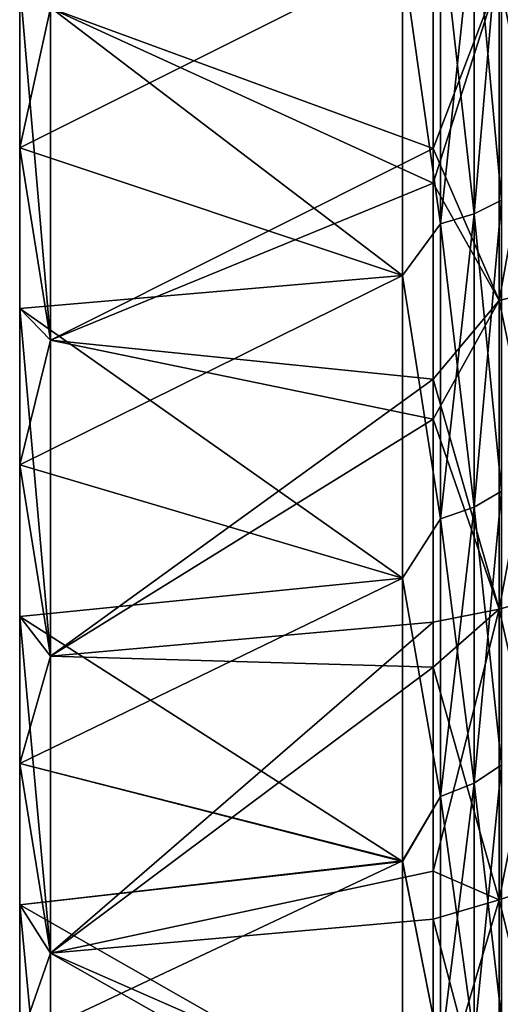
# Model space of a CAD drawing. Header units: metres. Extents: x 26 to 263, y -109 to 109.
# Tile 285 of 656: x 26.26 to 30.34, y 55.78 to 64.12. Entities that reach past the tile are written whole.
import ezdxf

# ---------------------------------------------------------------- set-up
doc = ezdxf.new("R2010")
doc.units = ezdxf.units.M
doc.layers.add('solid_500750', color=7, linetype='CONTINUOUS')

msp = doc.modelspace()

# ---------------------------------------------------------------- linework, layer by layer
at = {"layer": 'solid_500750'}
for points in [[(30.347261, 65.181511, -34.942356), (30.117727, 65.088432, -35.174843), (30.117727, 62.477142, -33.982307)], [(30.347261, 62.591896, -33.75972), (30.347261, 65.181511, -34.942356), (30.117727, 62.477142, -33.982307)], [(30.347261, 65.181511, 20.602943), (30.347261, 62.591896, 19.420307), (30.117727, 65.088432, 20.835434)], [(29.83115, 62.393559, -34.144444), (29.83115, 65.020638, -35.344189), (29.508106, 64.661476, -35.307888)], [(29.83115, 65.020638, 21.004778), (29.83115, 62.393559, 19.805031), (29.508106, 64.661758, 20.968596)], [(30.117727, 65.088432, -35.174843), (29.83115, 65.020638, -35.344189), (29.83115, 62.393559, -34.144444)], [(30.117727, 62.477142, -33.982307), (30.117727, 65.088432, -35.174843), (29.83115, 62.393559, -34.144444)], [(30.117727, 65.088432, 20.835434), (30.117727, 62.477142, 19.642897), (29.83115, 65.020638, 21.004778)], [(30.117727, 62.477142, 19.642897), (29.83115, 62.393559, 19.805031), (29.83115, 65.020638, 21.004778)], [(30.347261, 62.591896, 19.420307), (30.117727, 62.477142, 19.642897), (30.117727, 65.088432, 20.835434)], [(26.521072, 64.22097, 23.002253), (29.768578, 63.030155, 21.869383), (29.768578, 64.878777, 22.644939)], [(30.32963, 64.493515, 22.32147), (29.768578, 64.878777, 22.644939), (29.768578, 63.030155, 21.869383)], [(26.260599, 64.428093, 21.491613), (29.508106, 64.661758, 20.968596), (29.508106, 61.955704, 19.690186)], [(26.260599, 63.036049, -35.213974), (29.508106, 61.954414, -34.028908), (29.508106, 64.661476, -35.307888)], [(26.260599, 64.428093, -35.831024), (26.260599, 63.036049, -35.213974), (29.508106, 64.661476, -35.307888)], [(26.521072, 64.22097, -37.341663), (29.768578, 64.629623, -36.887707), (29.768578, 62.738304, -36.073647)], [(29.83115, 62.393559, 19.805031), (29.508106, 61.955704, 19.690186), (29.508106, 64.661758, 20.968596)], [(29.83115, 62.393559, -34.144444), (29.508106, 64.661476, -35.307888), (29.508106, 61.954414, -34.028908)], [(30.32963, 64.493515, -36.660881), (29.768578, 62.738304, -36.073647), (29.768578, 64.629623, -36.887707)], [(30.32963, 64.493515, -36.660881), (30.847132, 64.59565, -36.405754), (30.847132, 61.869587, -35.160801)], [(30.32963, 61.74366, 21.065653), (30.847132, 61.869587, 20.82139), (30.847132, 64.59565, 22.066341)], [(30.32963, 64.493515, 22.32147), (30.32963, 61.74366, 21.065653), (30.847132, 64.59565, 22.066341)], [(26.260599, 64.428093, -35.831024), (26.521072, 64.22097, -37.341663), (26.521072, 61.407639, -36.056858)], [(26.260599, 64.428093, -35.831024), (26.521072, 61.407639, -36.056858), (26.260599, 63.036049, -35.213974)], [(26.260599, 63.036049, 20.874563), (26.521072, 64.22097, 23.002253), (26.260599, 64.428093, 21.491613)], [(26.260599, 63.036049, 20.874563), (26.260599, 64.428093, 21.491613), (29.508106, 61.955704, 19.690186)], [(30.32963, 64.493515, 22.32147), (29.768578, 63.030155, 21.869383), (30.32963, 61.74366, 21.065653)], [(30.32963, 61.74366, -35.405064), (29.768578, 62.738304, -36.073647), (30.32963, 64.493515, -36.660881)], [(30.32963, 61.74366, -35.405064), (30.32963, 64.493515, -36.660881), (30.847132, 61.869587, -35.160801)], [(26.260599, 63.036049, 20.874563), (26.521072, 61.407639, 21.717447), (26.521072, 64.22097, 23.002253)], [(26.521072, 64.22097, 23.002253), (26.521072, 61.407639, 21.717447), (29.768578, 63.030155, 21.869383)], [(26.521072, 61.407639, -36.056858), (26.521072, 64.22097, -37.341663), (29.768578, 62.738304, -36.073647)], [(26.260599, 63.036049, -35.213974), (26.521072, 61.407639, -36.056858), (26.260599, 61.675961, -34.529362)], [(26.260599, 61.675961, 20.189951), (26.521072, 61.407639, 21.717447), (26.260599, 63.036049, 20.874563)], [(26.260599, 63.036049, -35.213974), (26.260599, 61.675961, -34.529362), (29.508106, 61.954414, -34.028908)], [(26.260599, 61.675961, 20.189951), (26.260599, 63.036049, 20.874563), (29.508106, 61.955704, 19.690186)], [(26.521072, 61.407639, 21.717447), (29.768578, 61.075016, 20.893745), (29.768578, 63.030155, 21.869383)], [(30.32963, 61.74366, 21.065653), (29.768578, 63.030155, 21.869383), (29.768578, 61.075016, 20.893745)], [(26.521072, 61.407639, -36.056858), (29.768578, 62.738304, -36.073647), (29.768578, 60.737659, -35.047493)], [(30.32963, 61.74366, -35.405064), (29.768578, 60.737659, -35.047493), (29.768578, 62.738304, -36.073647)], [(30.347261, 62.591896, -33.75972), (30.117727, 62.477142, -33.982307), (30.117727, 59.991035, -32.546951)], [(30.347261, 60.126427, -32.336277), (30.347261, 62.591896, -33.75972), (30.117727, 59.991035, -32.546951)], [(30.347261, 62.591896, 19.420307), (30.347261, 60.126427, 17.996868), (30.117727, 62.477142, 19.642897)], [(30.117727, 62.477142, -33.982307), (29.83115, 62.393559, -34.144444), (29.83115, 59.892414, -32.700405)], [(30.117727, 59.991035, -32.546951), (30.117727, 62.477142, -33.982307), (29.83115, 59.892414, -32.700405)], [(30.117727, 62.477142, 19.642897), (30.117727, 59.991035, 18.207541), (29.83115, 62.393559, 19.805031)], [(30.347261, 60.126427, 17.996868), (30.117727, 59.991035, 18.207541), (30.117727, 62.477142, 19.642897)], [(29.83115, 59.892414, -32.700405), (29.83115, 62.393559, -34.144444), (29.508106, 61.954414, -34.028908)], [(29.83115, 62.393559, 19.805031), (29.83115, 59.892414, 18.360996), (29.508106, 61.955704, 19.690186)], [(30.117727, 59.991035, 18.207541), (29.83115, 59.892414, 18.360996), (29.83115, 62.393559, 19.805031)], [(26.260599, 61.675961, 20.189951), (29.508106, 61.955704, 19.690186), (29.508106, 59.389694, 18.153292)], [(26.260599, 60.351101, -33.778839), (29.508106, 59.390198, -32.493038), (29.508106, 61.954414, -34.028908)], [(26.260599, 61.675961, -34.529362), (26.260599, 60.351101, -33.778839), (29.508106, 61.954414, -34.028908)], [(29.83115, 59.892414, 18.360996), (29.508106, 59.389694, 18.153292), (29.508106, 61.955704, 19.690186)], [(29.83115, 59.892414, -32.700405), (29.508106, 61.954414, -34.028908), (29.508106, 59.390198, -32.493038)], [(30.32963, 61.74366, -35.405064), (30.847132, 61.869587, -35.160801), (30.847132, 59.274208, -33.662357)], [(30.32963, 59.125633, 19.554132), (30.847132, 59.274208, 19.322947), (30.847132, 61.869587, 20.82139)], [(30.32963, 61.74366, 21.065653), (30.32963, 59.125633, 19.554132), (30.847132, 61.869587, 20.82139)], [(26.260599, 61.675961, -34.529362), (26.521072, 61.407639, -36.056858), (26.521072, 58.729172, -34.510445)], [(26.260599, 61.675961, -34.529362), (26.521072, 58.729172, -34.510445), (26.260599, 60.351101, -33.778839)], [(26.260599, 60.351101, 19.439428), (26.521072, 61.407639, 21.717447), (26.260599, 61.675961, 20.189951)], [(26.260599, 60.351101, 19.439428), (26.260599, 61.675961, 20.189951), (29.508106, 59.389694, 18.153292)], [(30.32963, 61.74366, 21.065653), (29.768578, 61.075016, 20.893745), (30.32963, 59.125633, 19.554132)], [(30.32963, 59.125633, -33.893543), (29.768578, 60.737659, -35.047493), (30.32963, 61.74366, -35.405064)], [(30.32963, 59.125633, -33.893543), (30.32963, 61.74366, -35.405064), (30.847132, 59.274208, -33.662357)], [(26.260599, 60.351101, 19.439428), (26.521072, 58.729172, 20.171034), (26.521072, 61.407639, 21.717447)], [(26.521072, 61.407639, 21.717447), (26.521072, 58.729172, 20.171034), (29.768578, 61.075016, 20.893745)], [(26.521072, 58.729172, -34.510445), (26.521072, 61.407639, -36.056858), (29.768578, 60.737659, -35.047493)], [(26.521072, 58.729172, 20.171034), (29.768579, 59.016041, 19.6747), (29.768578, 61.075016, 20.893745)], [(30.32963, 59.125633, 19.554132), (29.768578, 61.075016, 20.893745), (29.768579, 59.016041, 19.6747)], [(26.521072, 58.729172, -34.510445), (29.768578, 60.737659, -35.047493), (29.768578, 58.634014, -33.764259)], [(30.32963, 59.125633, -33.893543), (29.768578, 58.634014, -33.764259), (29.768578, 60.737659, -35.047493)], [(26.260599, 60.351101, -33.778839), (26.521072, 58.729172, -34.510445), (26.260599, 59.064663, -32.964211)], [(26.260599, 59.064663, 18.6248), (26.521072, 58.729172, 20.171034), (26.260599, 60.351101, 19.439428)], [(26.260599, 60.351101, -33.778839), (26.260599, 59.064663, -32.964211), (29.508106, 59.390198, -32.493038)], [(26.260599, 59.064663, 18.6248), (26.260599, 60.351101, 19.439428), (29.508106, 59.389694, 18.153292)], [(30.347261, 60.126427, -32.336277), (30.117727, 59.991035, -32.546951), (30.117727, 57.652622, -30.881777)], [(30.347261, 57.807426, -30.684927), (30.347261, 60.126427, -32.336277), (30.117727, 57.652622, -30.881777)], [(30.347261, 60.126427, 17.996868), (30.347261, 57.807426, 16.345516), (30.117727, 59.991035, 18.207541)], [(30.117727, 59.991035, -32.546951), (29.83115, 59.892414, -32.700405), (29.83115, 57.539864, -31.025162)], [(30.117727, 57.652622, -30.881777), (30.117727, 59.991035, -32.546951), (29.83115, 57.539864, -31.025162)], [(30.117727, 59.991035, 18.207541), (30.117727, 57.652622, 16.542366), (29.83115, 59.892414, 18.360996)], [(30.347261, 57.807426, 16.345516), (30.117727, 57.652622, 16.542366), (30.117727, 59.991035, 18.207541)], [(29.83115, 57.539864, -31.025162), (29.83115, 59.892414, -32.700405), (29.508106, 59.390198, -32.493038)], [(29.83115, 59.892414, 18.360996), (29.83115, 57.539864, 16.685751), (29.508106, 59.389694, 18.153292)], [(30.117727, 57.652622, 16.542366), (29.83115, 57.539864, 16.685751), (29.83115, 59.892414, 18.360996)], [(26.260599, 57.819748, -32.087444), (29.508106, 56.994492, -30.717739), (29.508106, 59.390198, -32.493038)], [(26.260599, 59.064663, -32.964211), (26.260599, 57.819748, -32.087444), (29.508106, 59.390198, -32.493038)], [(26.260599, 59.064663, 18.6248), (29.508106, 59.389694, 18.153292), (29.508106, 56.98872, 16.373596)], [(29.83115, 57.539864, -31.025162), (29.508106, 59.390198, -32.493038), (29.508106, 56.994492, -30.717739)], [(29.83115, 57.539864, 16.685751), (29.508106, 56.98872, 16.373596), (29.508106, 59.389694, 18.153292)], [(30.32963, 59.125633, -33.893543), (30.847132, 59.274208, -33.662357), (30.847132, 56.833015, -31.923992)], [(30.32963, 56.663136, 17.800598), (30.847132, 56.833015, 17.584581), (30.847132, 59.274208, 19.322947)], [(30.32963, 59.125633, 19.554132), (30.32963, 56.663136, 17.800598), (30.847132, 59.274208, 19.322947)], [(30.32963, 56.663136, -32.140011), (29.768578, 58.634014, -33.764259), (30.32963, 59.125633, -33.893543)], [(30.32963, 59.125633, 19.554132), (29.768579, 59.016041, 19.6747), (29.768579, 56.904617, 18.191219)], [(30.32963, 59.125633, 19.554132), (29.768579, 56.904617, 18.191219), (30.32963, 56.663136, 17.800598)], [(30.32963, 56.663136, -32.140011), (30.32963, 59.125633, -33.893543), (30.847132, 56.833015, -31.923992)], [(26.260599, 59.064663, -32.964211), (26.521072, 58.729172, -34.510445), (26.521072, 56.209831, -32.716431)], [(26.260599, 59.064663, -32.964211), (26.521072, 56.209831, -32.716431), (26.260599, 57.819748, -32.087444)], [(26.260599, 57.819748, 17.748032), (26.521072, 58.729172, 20.171034), (26.260599, 59.064663, 18.6248)], [(26.260599, 57.819748, 17.748032), (26.260599, 59.064663, 18.6248), (29.508106, 56.98872, 16.373596)], [(26.521072, 56.209831, 18.37702), (29.768579, 56.904617, 18.191219), (29.768579, 59.016041, 19.6747)], [(26.521072, 58.729172, 20.171034), (26.521072, 56.209831, 18.37702), (29.768579, 59.016041, 19.6747)], [(26.260599, 57.819748, 17.748032), (26.521072, 56.209831, 18.37702), (26.521072, 58.729172, 20.171034)], [(26.521072, 56.209831, -32.716431), (26.521072, 58.729172, -34.510445), (29.768578, 58.634014, -33.764259)], [(26.521072, 56.209831, -32.716431), (29.768578, 58.634014, -33.764259), (29.768578, 56.49818, -32.214573)], [(30.32963, 56.663136, -32.140011), (29.768578, 56.49818, -32.214573), (29.768578, 58.634014, -33.764259)], [(26.260599, 57.819748, -32.087444), (26.521072, 56.209831, -32.716431), (26.260599, 56.61935, -31.150644)], [(26.260599, 56.61935, 16.811234), (26.521072, 56.209831, 18.37702), (26.260599, 57.819748, 17.748032)], [(26.260599, 57.819748, -32.087444), (26.260599, 56.61935, -31.150644), (29.508106, 56.994492, -30.717739)], [(26.260599, 56.61935, 16.811234), (26.260599, 57.819748, 17.748032), (29.508106, 56.98872, 16.373596)], [(30.347261, 57.807426, -30.684927), (30.117727, 57.652622, -30.881777), (30.117727, 55.483082, -29.00186)], [(30.347261, 55.655899, -28.820618), (30.347261, 57.807426, -30.684927), (30.117727, 55.483082, -29.00186)], [(30.347261, 57.807426, 16.345516), (30.347261, 55.655899, 14.481206), (30.117727, 57.652622, 16.542366)], [(30.117727, 57.652622, -30.881777), (29.83115, 57.539864, -31.025162), (29.83115, 55.357204, -29.133877)], [(30.117727, 55.483082, -29.00186), (30.117727, 57.652622, -30.881777), (29.83115, 55.357204, -29.133877)], [(30.117727, 57.652622, 16.542366), (30.117727, 55.483082, 14.662449), (29.83115, 57.539864, 16.685751)], [(30.347261, 55.655899, 14.481206), (30.117727, 55.483082, 14.662449), (30.117727, 57.652622, 16.542366)], [(29.83115, 55.357204, -29.133877), (29.83115, 57.539864, -31.025162), (29.508106, 56.994492, -30.717739)], [(29.83115, 57.539864, 16.685751), (29.83115, 55.357204, 14.794467), (29.508106, 56.98872, 16.373596)], [(30.117727, 55.483082, 14.662449), (29.83115, 55.357204, 14.794467), (29.83115, 57.539864, 16.685751)], [(26.260599, 55.46637, -30.156075), (29.508106, 54.781982, -28.714716), (29.508106, 56.994492, -30.717739)], [(26.260599, 56.61935, -31.150644), (26.260599, 55.46637, -30.156075), (29.508106, 56.994492, -30.717739)], [(26.260599, 56.61935, 16.811234), (29.508106, 56.98872, 16.373596), (29.508106, 54.769676, 14.363006)], [(29.83115, 55.357204, -29.133877), (29.508106, 56.994492, -30.717739), (29.508106, 54.781982, -28.714716)], [(29.83115, 55.357204, 14.794467), (29.508106, 54.769676, 14.363006), (29.508106, 56.98872, 16.373596)], [(26.521072, 56.209831, 18.37702), (29.768579, 54.786304, 16.420935), (29.768579, 56.904617, 18.191219)], [(30.32963, 56.663136, 17.800598), (29.768579, 56.904617, 18.191219), (29.768579, 54.786304, 16.420935)], [(30.32963, 56.663136, -32.140011), (30.847132, 56.833015, -31.923992), (30.847132, 54.568119, -29.961449)], [(30.32963, 54.378475, 15.820929), (30.847132, 54.568119, 15.622037), (30.847132, 56.833015, 17.584581)], [(30.32963, 56.663136, 17.800598), (30.32963, 54.378475, 15.820929), (30.847132, 56.833015, 17.584581)], [(26.260599, 56.61935, -31.150644), (26.521072, 56.209831, -32.716431), (26.521072, 53.872433, -30.691061)], [(26.260599, 56.61935, -31.150644), (26.521072, 53.872433, -30.691061), (26.260599, 55.46637, -30.156075)], [(26.260599, 55.46637, 15.816665), (26.521072, 56.209831, 18.37702), (26.260599, 56.61935, 16.811234)], [(26.260599, 55.46637, 15.816665), (26.260599, 56.61935, 16.811234), (29.508106, 54.769676, 14.363006)], [(30.32963, 54.378475, -30.160339), (29.768578, 56.49818, -32.214573), (30.32963, 56.663136, -32.140011)], [(30.32963, 56.663136, 17.800598), (29.768579, 54.786304, 16.420935), (30.32963, 54.378475, 15.820929)], [(30.32963, 54.378475, -30.160339), (30.32963, 56.663136, -32.140011), (30.847132, 54.568119, -29.961449)], [(26.521072, 56.209831, -32.716431), (29.768578, 56.49818, -32.214573), (29.768578, 54.368267, -30.372215)], [(30.32963, 54.378475, -30.160339), (29.768578, 54.368267, -30.372215), (29.768578, 56.49818, -32.214573)], [(26.260599, 55.46637, 15.816665), (26.521072, 53.872433, 16.35165), (26.521072, 56.209831, 18.37702)], [(26.521072, 56.209831, 18.37702), (26.521072, 53.872433, 16.35165), (29.768579, 54.786304, 16.420935)], [(26.521072, 53.872433, -30.691061), (26.521072, 56.209831, -32.716431), (29.768578, 54.368267, -30.372215)]]:
    msp.add_3dface(points, dxfattribs=at)

doc.saveas('drawing.dxf')
